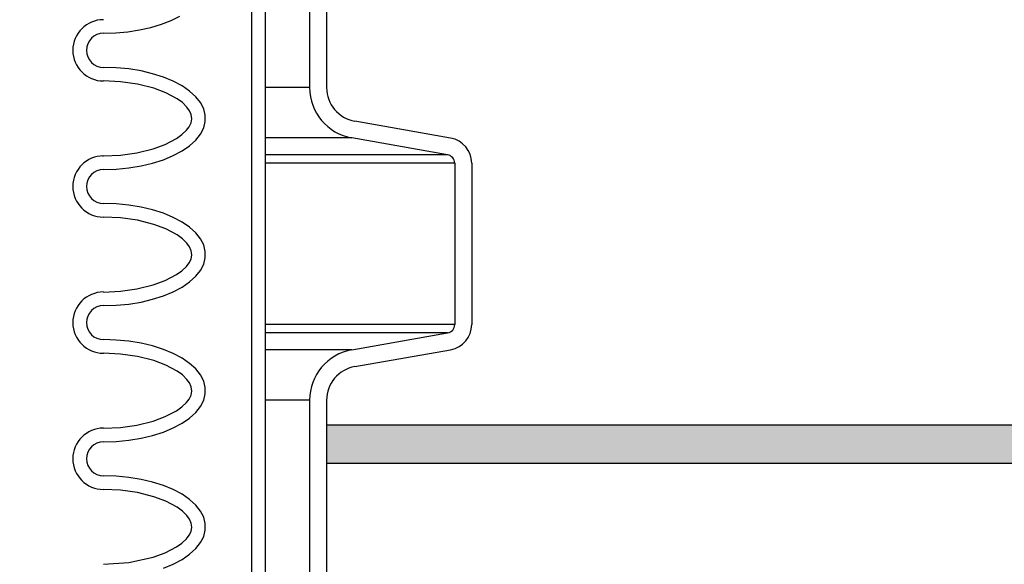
# Model space of a CAD drawing. Extents: x -169 to 7270, y -140 to 2984.
# Tile 427 of 656: x 1798.35 to 1805.58, y 977.27 to 981.27. Entities that reach past the tile are written whole.
import ezdxf

# ---------------------------------------------------------------- set-up
doc = ezdxf.new("R2010")
doc.units = 0
doc.header["$MEASUREMENT"] = 0
doc.header["$PDSIZE"] = 1
doc.layers.get('DEFPOINTS').update_dxf_attribs({"linetype": 'CONTINUOUS'})
for name, color, linetype in [('CONCRETE-HATCH', 2, 'CONTINUOUS'), ('DIM', 3, 'CONTINUOUS'), ('PEAGRAVEL-HATCH', 3, 'CONTINUOUS'), ('SPILL-BUCKET', 1, 'CONTINUOUS'), ('TANK-SLAB', 6, 'CONTINUOUS')]:
    doc.layers.add(name, color=color, linetype=linetype)
doc.styles.add('SIMPLEX', font='simplex')
doc.dimstyles.new('DIM64', dxfattribs={"dimscale": 64, "dimtxt": 0.09375, "dimasz": 0.09375, "dimexe": 0.0625, "dimexo": 0.0625, "dimgap": 0.046875, "dimtad": 1, "dimdec": 4, "dimzin": 3, "dimdsep": 46, "dimlunit": 4, "dimtxsty": 'SIMPLEX', "dimcen": 0, "dimclrd": 256, "dimclre": 256, "dimclrt": 256, "dimadec": 0, "dimazin": 0, "dimtfac": 1, "dimtdec": 4, "dimtmove": 0, "dimatfit": 3, "dimfxl": 1, "dimfrac": 2, "dimtolj": 1, "dimtzin": 0, "dimarcsym": 0})

# ---------------------------------------------------------------- blocks, each defined once
blk = doc.blocks.new('*D113')
at = {"layer": 'DEFPOINTS', "color": 0, "transparency": 16777216}
for p in [(1368.5472, 978.296), (2031.7725, 978.0147), (1368.5472, 700.5233)]:
    blk.add_point(p, dxfattribs=at)
at = {"layer": 'DIM', "lineweight": -2, "transparency": 16777216}
for p, q in [((1368.5472, 974.296), (1368.5472, 696.5233)), ((2031.7725, 974.0147), (2031.7725, 696.5233)), ((2025.7725, 700.5233), (1374.5472, 700.5233))]:
    blk.add_line(p, q, dxfattribs=at)
at = {"layer": 'DIM', "transparency": 16777216}
for points in [[(1374.5472, 701.5233), (1374.5472, 699.5233), (1368.5472, 700.5233)], [(2025.7725, 701.5233), (2025.7725, 699.5233), (2031.7725, 700.5233)]]:
    blk.add_solid(points, dxfattribs=at)
at = {"layer": 'DIM', "transparency": 16777216, "insert": (1700.1599, 708.0947), "char_height": 6, "attachment_point": 5, "style": 'SIMPLEX'}
blk.add_mtext('\\A1;55\'-3 1/4" (F.V. TANK SLAB)', dxfattribs=at)

msp = doc.modelspace()

# ---------------------------------------------------------------- hatches: boundary and pattern name
at = {"layer": 'CONCRETE-HATCH'}
h = msp.add_hatch(dxfattribs=at)
h.set_pattern_fill('AR-CONC', color=256, scale=2.67, style=0)
h.set_pattern_definition([(50, (190.088, 981.518), (19.15085, -1.67548), [2.0025, -22.0275]), (355, (190.088, 981.518), (-3.70466, 20.08353), [1.602, -17.622]), (100.4514, (191.684, 981.378), (15.4462, 18.40804), [1.70186, -18.7205]), (46.1842, (190.088, 986.858), (28.49534, -4.41936), [3.00375, -33.04125]), (96.6356, (192.463, 986.49), (24.9555, 26.00895), [2.5528, -28.08074]), (351.1842, (190.088, 986.858), (24.9555, 26.00897), [2.403, -26.433]), (21, (192.758, 985.523), (15.93742, -10.74992), [2.0025, -22.0275]), (326, (192.758, 985.523), (6.49652, 19.3615), [1.602, -17.622]), (71.4514, (194.086, 984.627), (22.43394, 8.61156), [1.70186, -18.7205]), (37.5, (190.088, 981.518), (0.324668, 8.888266), [0, -17.4084, 0, -17.889, 0, -17.68875]), (7.5, (190.088, 981.518), (7.023957, 10.53079), [0, -10.1994, 0, -17.0079, 0, -6.74175]), (327.5, (184.134, 981.518), (14.25306, -0.602215), [0, -6.675, 0, -20.826, 0, -27.6345]), (317.5, (181.464, 981.518), (15.57107, 2.6728), [0, -8.6775, 0, -13.8306, 0, -19.6245])])
h.paths.add_polyline_path([(1800.38083, 983.57659), (1806.53975, 984.45283), (1806.53975, 985.22637), (1810.48303, 984.73346), (1819.85252, 984.73346), (1820.06045, 983.95668), (1820.44634, 983.95668), (1820.49117, 983.9299), (1820.51767, 983.87998), (1820.51767, 978.29596), (1800.38083, 978.29596), (1800.38083, 979.97135)])
at = {"layer": 'PEAGRAVEL-HATCH'}
h = msp.add_hatch(dxfattribs=at)
h.set_pattern_fill('AR-SAND', color=256, scale=7.5, style=0)
h.set_pattern_definition([(37.5, (-864.876, -8e-12), (-0.47245, 14.45118), [0, -11.4, 0, -12.75, 0, -12.1875]), (7.5, (-864.876, -8e-12), (13.27333, 21.1661), [0, -6.15, 0, -10.275, 0, -3.9375]), (327.5, (-874.1, -8e-12), (23.356064, 0.042443), [0, -3.75, 0, -13.5, 0, -17.625]), (317.5, (-874.1, -8e-12), (22.54595, 6.58257), [0, -1.875, 0, -8.85, 0, -10.125])])
h.paths.add_polyline_path([(1795.72123, 960.79968), (1795.84614, 960.79968), (1795.84614, 961.76127), (1795.92358, 961.9894), (1796.1239, 962.12325), (1800.26084, 963.24221), (1800.36805, 963.55806), (1800.36805, 965.20292), (1800.60227, 965.20292), (1800.60227, 966.80415), (1801.62333, 967.23834), (1801.62333, 978.29596), (1820.51767, 978.29596), (1820.5322, 973.7036), (1827.62201, 973.59894), (1827.62201, 935.26579), (1795.72736, 935.25828)])
h.paths.add_polyline_path([(1795.7276, 934.25828), (1827.62201, 934.26579), (1827.62201, 916.52404), (1827.37201, 916.52404), (1825.12201, 915.52328), (1824.12201, 917.52328), (1819.12201, 917.52328), (1818.12201, 915.52328), (1805.12201, 915.52328), (1804.12201, 917.52328), (1799.12201, 917.52328), (1798.12201, 915.52328), (1795.7276, 916.52328)])
at = {"layer": 'TANK-SLAB'}
msp.add_hatch(color=256, dxfattribs=at).paths.add_polyline_path([(1800.60165, 978.29596), (1820.5322, 978.29596), (1820.5322, 978.01471), (1800.60165, 978.01471)])

# ---------------------------------------------------------------- linework, layer by layer
at = {"layer": 'SPILL-BUCKET', "color": 1, "linetype": 'Continuous'}
for p, q in [((1800.05327, 969.91046), (1800.05327, 984.10802)), ((1800.1532, 969.91046), (1800.1532, 984.10802)), ((1800.47735, 981.62629), (1800.47735, 980.7736)), ((1800.60227, 981.62629), (1800.60227, 980.7736)), ((1799.38912, 981.23847), (1799.46037, 981.26638)), ((1799.46037, 981.26638), (1799.52436, 981.29838)), ((1799.14273, 981.18303), (1799.22914, 981.19649)), ((1799.22914, 981.19649), (1799.31167, 981.21506)), ((1799.31167, 981.21506), (1799.38912, 981.23847)), ((1798.96337, 981.17214), (1799.05371, 981.17487)), ((1799.05371, 981.17487), (1799.14273, 981.18303)), ((1799.0573, 980.91935), (1798.96337, 980.92231)), ((1799.14975, 980.91053), (1799.0573, 980.91935)), ((1799.23927, 980.89599), (1799.14975, 980.91053)), ((1799.32443, 980.87595), (1799.23927, 980.89599)), ((1799.4039, 980.85074), (1799.32443, 980.87595)), ((1799.47642, 980.82074), (1799.4039, 980.85074)), ((1799.08873, 980.81695), (1798.96337, 980.82237)), ((1799.21254, 980.79966), (1799.08873, 980.81695)), ((1799.3338, 980.76902), (1799.21254, 980.79966)), ((1799.42177, 980.73603), (1799.3338, 980.76902)), ((1799.54086, 980.78643), (1799.47642, 980.82074)), ((1799.59618, 980.74836), (1799.54086, 980.78643)), ((1799.5045, 980.69126), (1799.42177, 980.73603)), ((1799.54255, 980.6633), (1799.5045, 980.69126)), ((1799.64152, 980.70712), (1799.59618, 980.74836)), ((1799.67617, 980.66336), (1799.64152, 980.70712)), ((1799.57631, 980.63023), (1799.54255, 980.6633)), ((1799.59521, 980.60434), (1799.57631, 980.63023)), ((1799.69958, 980.61778), (1799.67617, 980.66336)), ((1799.71137, 980.57109), (1799.69958, 980.61778)), ((1799.60844, 980.57554), (1799.59521, 980.60434)), ((1799.60669, 980.51424), (1799.61288, 980.54477)), ((1799.61288, 980.54477), (1799.60844, 980.57554)), ((1799.71137, 980.52403), (1799.71137, 980.57109)), ((1799.57278, 980.46088), (1799.59226, 980.48601)), ((1799.59226, 980.48601), (1799.60669, 980.51424)), ((1799.67617, 980.43176), (1799.69958, 980.47734)), ((1799.69958, 980.47734), (1799.71137, 980.52403)), ((1801.51233, 980.4035), (1800.80872, 980.52757)), ((1799.41726, 980.35716), (1799.50019, 980.40108)), ((1799.50019, 980.40108), (1799.53851, 980.42855)), ((1799.53851, 980.42855), (1799.57278, 980.46088)), ((1799.64152, 980.388), (1799.67617, 980.43176)), ((1801.49064, 980.28048), (1800.78702, 980.40455)), ((1799.20957, 980.29487), (1799.32937, 980.32472)), ((1799.32937, 980.32472), (1799.41726, 980.35716)), ((1799.54086, 980.30869), (1799.59618, 980.34676)), ((1799.59618, 980.34676), (1799.64152, 980.388)), ((1798.95689, 980.27275), (1798.96337, 980.27275)), ((1798.96337, 980.27275), (1799.08749, 980.27804)), ((1799.08749, 980.27804), (1799.20957, 980.29487)), ((1799.4039, 980.24439), (1799.47642, 980.27439)), ((1799.47642, 980.27439), (1799.54086, 980.30869)), ((1798.96337, 980.17282), (1799.0573, 980.17577)), ((1799.0573, 980.17577), (1799.14975, 980.18459)), ((1799.14975, 980.18459), (1799.23927, 980.19914)), ((1799.23927, 980.19914), (1799.32443, 980.21917)), ((1799.32443, 980.21917), (1799.4039, 980.24439)), ((1801.54225, 980.21897), (1801.54225, 979.03445)), ((1801.66717, 980.21897), (1801.66717, 979.03445)), ((1799.0573, 979.92003), (1798.96337, 979.92299)), ((1799.14975, 979.91122), (1799.0573, 979.92003)), ((1799.23927, 979.89667), (1799.14975, 979.91122)), ((1799.32443, 979.87663), (1799.23927, 979.89667)), ((1799.08873, 979.81763), (1798.96337, 979.82306)), ((1799.21254, 979.80035), (1799.08873, 979.81763)), ((1799.4039, 979.85142), (1799.32443, 979.87663)), ((1799.47642, 979.82142), (1799.4039, 979.85142)), ((1799.54086, 979.78712), (1799.47642, 979.82142)), ((1799.3338, 979.7697), (1799.21254, 979.80035)), ((1799.42177, 979.73671), (1799.3338, 979.7697)), ((1799.59618, 979.74904), (1799.54086, 979.78712)), ((1799.64152, 979.7078), (1799.59618, 979.74904)), ((1799.5045, 979.69194), (1799.42177, 979.73671)), ((1799.54255, 979.66398), (1799.5045, 979.69194)), ((1799.67617, 979.66405), (1799.64152, 979.7078)), ((1799.57631, 979.63091), (1799.54255, 979.66398)), ((1799.59521, 979.60503), (1799.57631, 979.63091)), ((1799.60844, 979.57623), (1799.59521, 979.60503)), ((1799.69958, 979.61847), (1799.67617, 979.66405)), ((1799.71137, 979.57178), (1799.69958, 979.61847)), ((1799.60669, 979.51492), (1799.61288, 979.54546)), ((1799.61288, 979.54546), (1799.60844, 979.57623)), ((1799.69958, 979.47803), (1799.71137, 979.52472)), ((1799.71137, 979.52472), (1799.71137, 979.57178)), ((1799.53851, 979.42923), (1799.57278, 979.46156)), ((1799.57278, 979.46156), (1799.59226, 979.4867)), ((1799.59226, 979.4867), (1799.60669, 979.51492)), ((1799.67617, 979.43244), (1799.69958, 979.47803)), ((1799.41726, 979.35785), (1799.50019, 979.40176)), ((1799.50019, 979.40176), (1799.53851, 979.42923)), ((1799.59618, 979.34745), (1799.64152, 979.38869)), ((1799.64152, 979.38869), (1799.67617, 979.43244)), ((1799.20957, 979.29555), (1799.32937, 979.3254)), ((1799.32937, 979.3254), (1799.41726, 979.35785)), ((1799.47642, 979.27507), (1799.54086, 979.30937)), ((1799.54086, 979.30937), (1799.59618, 979.34745)), ((1798.96337, 979.27343), (1799.08749, 979.27872)), ((1799.08749, 979.27872), (1799.20957, 979.29555)), ((1799.32443, 979.21985), (1799.4039, 979.24507)), ((1799.4039, 979.24507), (1799.47642, 979.27507)), ((1798.96337, 979.1735), (1799.0573, 979.17646)), ((1799.0573, 979.17646), (1799.14975, 979.18527)), ((1799.14975, 979.18527), (1799.23927, 979.19982)), ((1799.23927, 979.19982), (1799.32443, 979.21985)), ((1800.78702, 978.84887), (1801.49064, 978.97294)), ((1799.0573, 978.92072), (1798.96337, 978.92367)), ((1799.14975, 978.9119), (1799.0573, 978.92072)), ((1799.23927, 978.89736), (1799.14975, 978.9119)), ((1799.32443, 978.87732), (1799.23927, 978.89736)), ((1799.4039, 978.8521), (1799.32443, 978.87732)), ((1799.08873, 978.81831), (1798.96337, 978.82374)), ((1799.21254, 978.80103), (1799.08873, 978.81831)), ((1799.47642, 978.8221), (1799.4039, 978.8521)), ((1799.54086, 978.7878), (1799.47642, 978.8221)), ((1800.80872, 978.72585), (1801.51233, 978.84992)), ((1799.3338, 978.77038), (1799.21254, 978.80103)), ((1799.42177, 978.7374), (1799.3338, 978.77038)), ((1799.5045, 978.69263), (1799.42177, 978.7374)), ((1799.59618, 978.74973), (1799.54086, 978.7878)), ((1799.64152, 978.70849), (1799.59618, 978.74973)), ((1799.54255, 978.66466), (1799.5045, 978.69263)), ((1799.57631, 978.6316), (1799.54255, 978.66466)), ((1799.67617, 978.66473), (1799.64152, 978.70849)), ((1799.69958, 978.61915), (1799.67617, 978.66473)), ((1799.59521, 978.60571), (1799.57631, 978.6316)), ((1799.60844, 978.57691), (1799.59521, 978.60571)), ((1799.71137, 978.57246), (1799.69958, 978.61915)), ((1799.59226, 978.48738), (1799.60669, 978.5156)), ((1799.60669, 978.5156), (1799.61288, 978.54614)), ((1799.61288, 978.54614), (1799.60844, 978.57691)), ((1799.69958, 978.47871), (1799.71137, 978.5254)), ((1799.71137, 978.5254), (1799.71137, 978.57246)), ((1799.53851, 978.42992), (1799.57278, 978.46225)), ((1799.57278, 978.46225), (1799.59226, 978.48738)), ((1799.67617, 978.43313), (1799.69958, 978.47871)), ((1800.47735, 978.47982), (1800.47735, 976.77633)), ((1800.60227, 978.47982), (1800.60227, 976.77633)), ((1799.41726, 978.35853), (1799.50019, 978.40244)), ((1799.50019, 978.40244), (1799.53851, 978.42992)), ((1799.59618, 978.34813), (1799.64152, 978.38937)), ((1799.64152, 978.38937), (1799.67617, 978.43313)), ((1799.08749, 978.2794), (1799.20957, 978.29624)), ((1799.20957, 978.29624), (1799.32937, 978.32609)), ((1799.32937, 978.32609), (1799.41726, 978.35853)), ((1799.47642, 978.27575), (1799.54086, 978.31006)), ((1799.54086, 978.31006), (1799.59618, 978.34813)), ((1798.96337, 978.27412), (1799.08749, 978.2794)), ((1799.32443, 978.22054), (1799.4039, 978.24576)), ((1799.4039, 978.24576), (1799.47642, 978.27575)), ((1798.96337, 978.17419), (1799.0573, 978.17714)), ((1799.0573, 978.17714), (1799.14975, 978.18596)), ((1799.14975, 978.18596), (1799.23927, 978.2005)), ((1799.23927, 978.2005), (1799.32443, 978.22054)), ((1799.0573, 977.9214), (1798.96337, 977.92436)), ((1799.14975, 977.91258), (1799.0573, 977.9214)), ((1799.23927, 977.89804), (1799.14975, 977.91258)), ((1799.32443, 977.878), (1799.23927, 977.89804)), ((1799.4039, 977.85279), (1799.32443, 977.878)), ((1799.08873, 977.819), (1798.96337, 977.82442)), ((1799.21254, 977.80171), (1799.08873, 977.819)), ((1799.3338, 977.77107), (1799.21254, 977.80171)), ((1799.47642, 977.82279), (1799.4039, 977.85279)), ((1799.54086, 977.78848), (1799.47642, 977.82279)), ((1799.42177, 977.73808), (1799.3338, 977.77107)), ((1799.5045, 977.69331), (1799.42177, 977.73808)), ((1799.59618, 977.75041), (1799.54086, 977.78848)), ((1799.64152, 977.70917), (1799.59618, 977.75041)), ((1799.54255, 977.66535), (1799.5045, 977.69331)), ((1799.57631, 977.63228), (1799.54255, 977.66535)), ((1799.67617, 977.66541), (1799.64152, 977.70917)), ((1799.69958, 977.61983), (1799.67617, 977.66541)), ((1799.59521, 977.60639), (1799.57631, 977.63228)), ((1799.60844, 977.57759), (1799.59521, 977.60639)), ((1799.61288, 977.54682), (1799.60844, 977.57759)), ((1799.71137, 977.57314), (1799.69958, 977.61983)), ((1799.71137, 977.52608), (1799.71137, 977.57314)), ((1799.59226, 977.48806), (1799.60669, 977.51628)), ((1799.60669, 977.51628), (1799.61288, 977.54682)), ((1799.69958, 977.47939), (1799.71137, 977.52608)), ((1799.50019, 977.40313), (1799.53851, 977.4306)), ((1799.53851, 977.4306), (1799.57278, 977.46293)), ((1799.57278, 977.46293), (1799.59226, 977.48806)), ((1799.64152, 977.39005), (1799.67617, 977.43381)), ((1799.67617, 977.43381), (1799.69958, 977.47939)), ((1799.32937, 977.32677), (1799.41726, 977.35921)), ((1799.41726, 977.35921), (1799.50019, 977.40313)), ((1799.59618, 977.34881), (1799.64152, 977.39005)), ((1798.96337, 977.2748), (1799.1488, 977.28697)), ((1799.1488, 977.28697), (1799.32937, 977.32677)), ((1799.47642, 977.27644), (1799.54086, 977.31074)), ((1799.54086, 977.31074), (1799.59618, 977.34881)), ((1799.4039, 977.24644), (1799.47642, 977.27644))]:
    msp.add_line(p, q, dxfattribs=at)
at = {"layer": 'SPILL-BUCKET', "color": 7}
for p, q in [((1800.47735, 980.7736), (1800.1532, 980.7736)), ((1800.78702, 980.40455), (1800.1532, 980.40455)), ((1801.49064, 980.28048), (1800.1532, 980.28048)), ((1801.54225, 980.21897), (1800.1532, 980.21897)), ((1801.54225, 979.03445), (1800.1532, 979.03445)), ((1801.49064, 978.97294), (1800.1532, 978.97294)), ((1800.78702, 978.84887), (1800.1532, 978.84887)), ((1800.47735, 978.47982), (1800.1532, 978.47982))]:
    msp.add_line(p, q, dxfattribs=at)
at = {"layer": 'SPILL-BUCKET', "color": 1, "linetype": 'Continuous'}
for centre, radius, start, end in [((1798.96337, 981.04722), 0.22485, 90, 270), ((1798.96337, 981.04722), 0.12491, 90, 270), ((1800.8521, 980.7736), 0.37474, 180, 260), ((1800.8521, 980.7736), 0.24983, 180, 260.000001), ((1801.47979, 980.21897), 0.18737, 0, 80), ((1798.96337, 980.0479), 0.22485, 90, 270), ((1801.47979, 980.21897), 0.06246, 0, 80.000001), ((1798.96337, 980.0479), 0.12491, 90, 270), ((1798.96337, 979.04859), 0.22485, 90, 270), ((1798.96337, 979.04859), 0.12491, 90, 270), ((1801.47979, 979.03445), 0.06246, 279.999999, 0), ((1801.47979, 979.03445), 0.18737, 280, 0), ((1800.8521, 978.47982), 0.37474, 100, 180), ((1800.8521, 978.47982), 0.24983, 99.999999, 180), ((1798.96337, 978.04927), 0.22485, 90, 270), ((1798.96337, 978.04927), 0.12491, 90, 270)]:
    msp.add_arc(centre, radius, start, end, dxfattribs=at)
at = {"layer": 'TANK-SLAB'}
for p, q in [((1820.5322, 978.29596), (1800.60227, 978.29596)), ((1820.5322, 978.01471), (1800.60227, 978.01471))]:
    msp.add_line(p, q, dxfattribs=at)

# ---------------------------------------------------------------- dimensions: what is measured, and where the dimension line sits
at = {"layer": 'DIM'}
dim = msp.add_linear_dim(base=(1368.54722, 700.52328), p1=(2031.77254, 978.01471), p2=(1368.54722, 978.29596), angle=180, text='<> (F.V. TANK SLAB)', dimstyle='DIM64', dxfattribs=at)
dim.commit()
dim.dimension.update_dxf_attribs({"geometry": '*D113', "text_midpoint": (1700.15988, 708.09471)})

doc.saveas('drawing.dxf')
